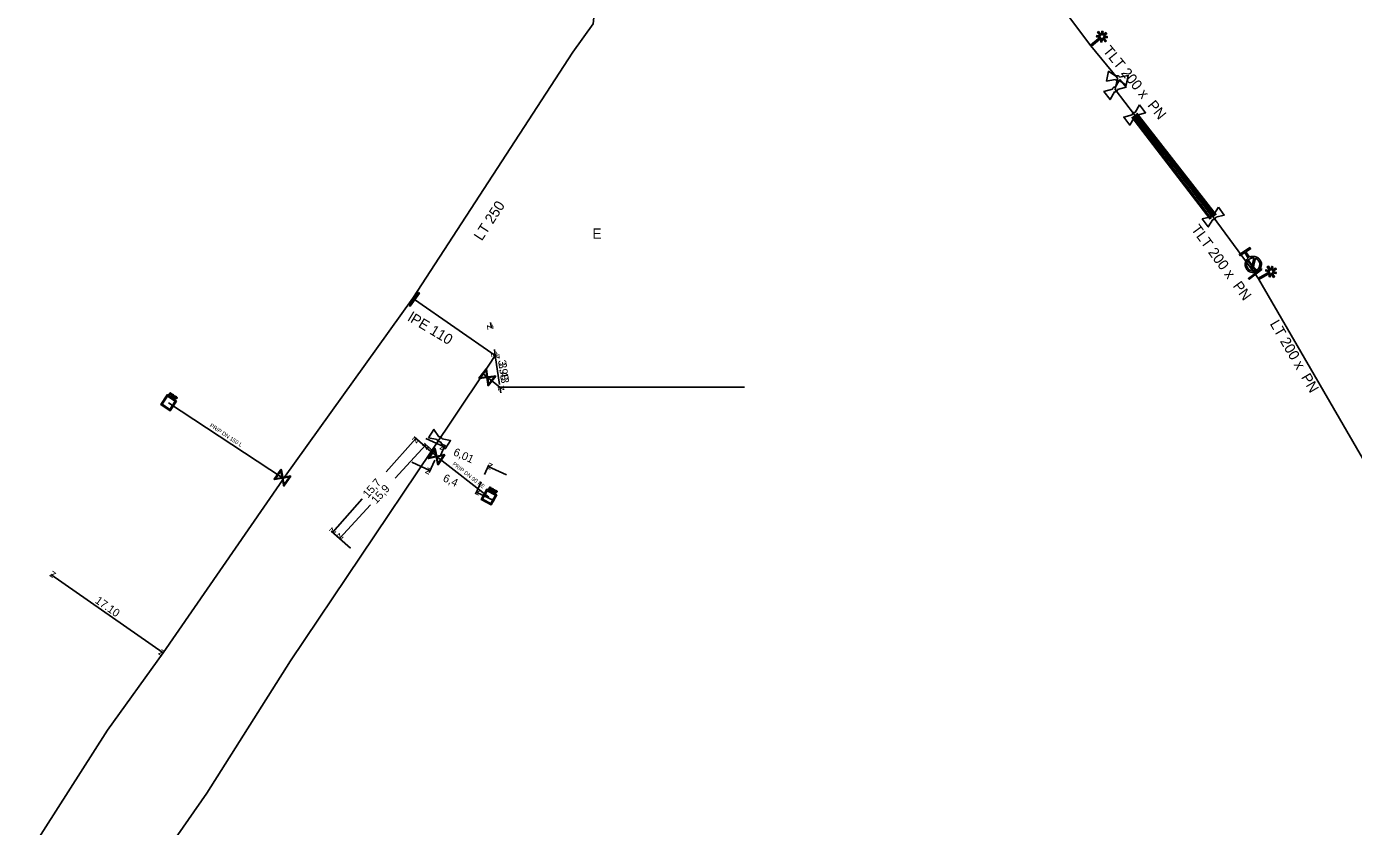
# Model space of a CAD drawing. Extents: x -643842 to -636370, y -1119190 to -1110210.
# Drawn here: x -641385 to -641219.2, y -1115549.7 to -1115449.7 of the extents above; entities that cross this region are included whole.
import ezdxf

# ---------------------------------------------------------------- set-up
doc = ezdxf.new("R2010")
doc.units = 0
for name, color, linetype in [('2', 7, 'Continuous'), ('22', 7, 'Continuous'), ('Default', 7, 'Continuous'), ('Level 10', 7, 'Continuous'), ('Level 16', 7, 'Continuous'), ('Level 18', 7, 'Continuous'), ('Level 19', 7, 'Continuous'), ('Level 20', 7, 'Continuous'), ('Level 21', 7, 'Continuous'), ('Level 23', 7, 'Continuous'), ('Level 28', 7, 'Continuous'), ('Level 29', 7, 'Continuous'), ('Level 30', 7, 'Continuous'), ('Level 33', 7, 'Continuous')]:
    doc.layers.add(name, color=color, linetype=linetype)

msp = doc.modelspace()

# ---------------------------------------------------------------- linework, layer by layer
at = {"layer": '2'}
for points in [[(-641250.56, -1115450.81), (-641250.14, -1115450.47), (-641250.04, -1115450.59), (-641250.45, -1115450.93), (-641249.99, -1115450.98), (-641250, -1115451.13), (-641250.47, -1115451.09), (-641250.1, -1115451.53), (-641250.22, -1115451.63), (-641250.59, -1115451.18), (-641250.64, -1115451.65), (-641250.79, -1115451.64), (-641250.75, -1115451.17), (-641251.97, -1115452.18), (-641252.07, -1115452.06), (-641250.85, -1115451.05), (-641251.32, -1115451.01), (-641251.3, -1115450.85), (-641250.83, -1115450.9), (-641251.2, -1115450.44), (-641251.08, -1115450.34), (-641250.71, -1115450.79), (-641250.67, -1115450.33), (-641250.51, -1115450.34), (-641250.56, -1115450.81)], [(-641229.41, -1115480.2), (-641228.95, -1115479.92), (-641228.87, -1115480.06), (-641229.33, -1115480.33), (-641228.87, -1115480.45), (-641228.92, -1115480.6), (-641229.37, -1115480.48), (-641229.08, -1115480.98), (-641229.21, -1115481.06), (-641229.51, -1115480.55), (-641229.63, -1115481.01), (-641229.78, -1115480.97), (-641229.66, -1115480.52), (-641231.03, -1115481.32), (-641231.1, -1115481.18), (-641229.73, -1115480.38), (-641230.19, -1115480.26), (-641230.15, -1115480.11), (-641229.69, -1115480.23), (-641229.99, -1115479.73), (-641229.85, -1115479.65), (-641229.56, -1115480.15), (-641229.44, -1115479.7), (-641229.29, -1115479.74), (-641229.41, -1115480.2)]]:
    msp.add_lwpolyline(points, dxfattribs=at)
at = {"layer": 'Default'}
for points in [[(-641248.53, -1115456.42), (-641248.57, -1115456.46), (-641248.62, -1115456.47), (-641248.7, -1115456.5), (-641248.78, -1115456.48), (-641248.86, -1115456.46), (-641248.92, -1115456.41), (-641248.96, -1115456.37), (-641248.99, -1115456.32)], [(-641248.9, -1115455.92), (-641248.86, -1115455.89), (-641248.81, -1115455.88), (-641248.73, -1115455.85), (-641248.65, -1115455.87), (-641248.57, -1115455.89), (-641248.51, -1115455.94), (-641248.46, -1115455.98), (-641248.44, -1115456.03)], [(-641249.33, -1115457.56), (-641249.32, -1115457.51), (-641249.3, -1115457.46), (-641249.27, -1115457.38), (-641249.2, -1115457.33), (-641249.14, -1115457.28), (-641249.05, -1115457.27), (-641249, -1115457.26), (-641248.95, -1115457.27)], [(-641248.7, -1115457.6), (-641248.7, -1115457.65), (-641248.72, -1115457.7), (-641248.76, -1115457.78), (-641248.82, -1115457.83), (-641248.89, -1115457.88), (-641248.97, -1115457.89), (-641249.03, -1115457.9), (-641249.08, -1115457.88)], [(-641246.87, -1115460.75), (-641246.87, -1115460.7), (-641246.85, -1115460.65), (-641246.82, -1115460.57), (-641246.75, -1115460.52), (-641246.69, -1115460.47), (-641246.6, -1115460.46), (-641246.55, -1115460.45), (-641246.5, -1115460.46)], [(-641246.25, -1115460.78), (-641246.25, -1115460.84), (-641246.27, -1115460.89), (-641246.3, -1115460.97), (-641246.37, -1115461.02), (-641246.43, -1115461.07), (-641246.52, -1115461.08), (-641246.57, -1115461.08), (-641246.62, -1115461.07)], [(-641237.05, -1115473.5), (-641237.05, -1115473.44), (-641237.02, -1115473.39), (-641236.99, -1115473.32), (-641236.92, -1115473.27), (-641236.86, -1115473.22), (-641236.77, -1115473.21), (-641236.72, -1115473.2), (-641236.67, -1115473.22)], [(-641236.42, -1115473.54), (-641236.43, -1115473.6), (-641236.45, -1115473.65), (-641236.49, -1115473.72), (-641236.55, -1115473.77), (-641236.62, -1115473.82), (-641236.7, -1115473.83), (-641236.76, -1115473.84), (-641236.81, -1115473.83)], [(-641232.2, -1115478.56), (-641231.88, -1115478.39), (-641231.53, -1115478.47), (-641231.12, -1115478.56), (-641230.9, -1115478.91), (-641230.67, -1115479.26), (-641230.76, -1115479.66), (-641230.85, -1115480.07), (-641231.2, -1115480.29), (-641231.55, -1115480.52), (-641231.95, -1115480.43), (-641232.36, -1115480.34), (-641232.58, -1115479.99), (-641232.81, -1115479.64), (-641232.72, -1115479.24), (-641232.64, -1115478.88), (-641232.36, -1115478.66)], [(-641231.66, -1115478.64), (-641231.94, -1115478.61), (-641232.18, -1115478.77), (-641232.47, -1115478.95), (-641232.54, -1115479.28), (-641232.61, -1115479.61), (-641232.43, -1115479.89), (-641232.27, -1115480.14), (-641232, -1115480.22)], [(-641231.82, -1115480.26), (-641231.55, -1115480.29), (-641231.3, -1115480.13), (-641231.02, -1115479.95), (-641230.95, -1115479.62), (-641230.88, -1115479.3), (-641231.06, -1115479.01), (-641231.22, -1115478.77), (-641231.48, -1115478.68)], [(-641366.94, -1115495.57), (-641366.91, -1115495.58), (-641366.89, -1115495.6), (-641366.87, -1115495.62), (-641366.86, -1115495.64), (-641366.86, -1115495.66), (-641366.86, -1115495.68), (-641366.86, -1115495.71), (-641366.88, -1115495.73), (-641366.9, -1115495.77), (-641366.94, -1115495.78), (-641366.99, -1115495.79), (-641367.05, -1115495.74)], [(-641367.03, -1115495.71), (-641366.99, -1115495.74), (-641366.96, -1115495.73), (-641366.94, -1115495.73), (-641366.92, -1115495.7), (-641366.91, -1115495.68), (-641366.91, -1115495.66), (-641366.91, -1115495.64), (-641366.92, -1115495.63), (-641366.93, -1115495.62), (-641366.96, -1115495.6)], [(-641366.76, -1115496.02), (-641366.76, -1115495.98), (-641366.76, -1115495.96), (-641366.77, -1115495.94), (-641366.77, -1115495.93), (-641366.78, -1115495.91), (-641366.78, -1115495.91), (-641366.79, -1115495.9), (-641366.8, -1115495.89)], [(-641366.74, -1115495.88), (-641366.72, -1115495.9), (-641366.7, -1115495.9), (-641366.68, -1115495.91), (-641366.66, -1115495.9), (-641366.65, -1115495.89), (-641366.64, -1115495.88), (-641366.62, -1115495.86), (-641366.63, -1115495.84), (-641366.64, -1115495.81), (-641366.67, -1115495.79)], [(-641366.65, -1115495.75), (-641366.61, -1115495.78), (-641366.59, -1115495.8), (-641366.58, -1115495.82), (-641366.58, -1115495.85), (-641366.58, -1115495.88), (-641366.6, -1115495.91), (-641366.62, -1115495.94), (-641366.65, -1115495.95), (-641366.69, -1115495.95), (-641366.73, -1115495.93), (-641366.72, -1115495.95), (-641366.72, -1115495.96), (-641366.71, -1115495.99), (-641366.71, -1115496.02)], [(-641366.27, -1115496.01), (-641366.24, -1115496.03), (-641366.22, -1115496.04), (-641366.2, -1115496.06), (-641366.2, -1115496.08), (-641366.19, -1115496.1), (-641366.19, -1115496.12), (-641366.19, -1115496.15), (-641366.21, -1115496.17), (-641366.23, -1115496.21), (-641366.28, -1115496.22), (-641366.32, -1115496.23), (-641366.38, -1115496.19)], [(-641366.36, -1115496.15), (-641366.32, -1115496.18), (-641366.29, -1115496.18), (-641366.27, -1115496.17), (-641366.25, -1115496.15), (-641366.24, -1115496.13), (-641366.24, -1115496.11), (-641366.24, -1115496.09), (-641366.25, -1115496.07), (-641366.26, -1115496.06), (-641366.29, -1115496.05)], [(-641333.32, -1115501.59), (-641333.37, -1115501.6), (-641333.43, -1115501.6), (-641333.51, -1115501.59), (-641333.58, -1115501.55), (-641333.65, -1115501.5), (-641333.69, -1115501.43), (-641333.71, -1115501.38), (-641333.72, -1115501.33)], [(-641333.49, -1115500.99), (-641333.44, -1115500.97), (-641333.39, -1115500.98), (-641333.3, -1115500.98), (-641333.23, -1115501.03), (-641333.16, -1115501.07), (-641333.13, -1115501.15), (-641333.1, -1115501.2), (-641333.09, -1115501.25)], [(-641327.01, -1115507.34), (-641326.98, -1115507.36), (-641326.97, -1115507.37), (-641326.95, -1115507.38), (-641326.94, -1115507.4), (-641326.93, -1115507.42), (-641326.93, -1115507.45), (-641326.93, -1115507.47), (-641326.94, -1115507.5), (-641326.96, -1115507.54), (-641327, -1115507.55), (-641327.04, -1115507.56), (-641327.11, -1115507.53)], [(-641327.09, -1115507.49), (-641327.05, -1115507.51), (-641327.03, -1115507.51), (-641327, -1115507.5), (-641326.99, -1115507.47), (-641326.97, -1115507.45), (-641326.98, -1115507.43), (-641326.98, -1115507.42), (-641326.99, -1115507.4), (-641327, -1115507.39), (-641327.03, -1115507.38)], [(-641326.8, -1115507.78), (-641326.81, -1115507.74), (-641326.81, -1115507.72), (-641326.81, -1115507.7), (-641326.82, -1115507.68), (-641326.83, -1115507.67), (-641326.83, -1115507.67), (-641326.84, -1115507.66), (-641326.86, -1115507.65)], [(-641326.8, -1115507.64), (-641326.77, -1115507.65), (-641326.75, -1115507.66), (-641326.73, -1115507.66), (-641326.71, -1115507.65), (-641326.7, -1115507.64), (-641326.69, -1115507.63), (-641326.68, -1115507.61), (-641326.69, -1115507.58), (-641326.69, -1115507.56), (-641326.73, -1115507.54)], [(-641326.71, -1115507.5), (-641326.67, -1115507.53), (-641326.65, -1115507.55), (-641326.63, -1115507.57), (-641326.63, -1115507.6), (-641326.63, -1115507.62), (-641326.65, -1115507.65), (-641326.66, -1115507.68), (-641326.7, -1115507.7), (-641326.73, -1115507.71), (-641326.78, -1115507.69), (-641326.77, -1115507.71), (-641326.77, -1115507.72), (-641326.76, -1115507.74), (-641326.75, -1115507.78)], [(-641326.31, -1115507.72), (-641326.28, -1115507.74), (-641326.26, -1115507.75), (-641326.24, -1115507.77), (-641326.23, -1115507.79), (-641326.22, -1115507.81), (-641326.22, -1115507.83), (-641326.23, -1115507.86), (-641326.24, -1115507.88), (-641326.26, -1115507.92), (-641326.3, -1115507.94), (-641326.34, -1115507.95), (-641326.41, -1115507.91)], [(-641326.39, -1115507.88), (-641326.35, -1115507.9), (-641326.32, -1115507.89), (-641326.3, -1115507.89), (-641326.28, -1115507.86), (-641326.27, -1115507.84), (-641326.27, -1115507.82), (-641326.28, -1115507.8), (-641326.29, -1115507.79), (-641326.3, -1115507.78), (-641326.33, -1115507.76)]]:
    msp.add_open_spline(points, degree=3, dxfattribs=at)
at = {"layer": 'Level 10'}
for points in [[(-641327.04, -1115486.69), (-641326.93, -1115487.43)], [(-641326.54, -1115490.08), (-641326.44, -1115490.83)], [(-641325.91, -1115494.44), (-641326.44, -1115490.83)], [(-641325.76, -1115495.51), (-641325.87, -1115494.77)], [(-641340.08, -1115505.38), (-641336.38, -1115501.18)], [(-641334.17, -1115503.12), (-641336.56, -1115501.01)], [(-641333.76, -1115503.21), (-641335.28, -1115501.81)], [(-641335.1, -1115501.21), (-641332.82, -1115502.23)], [(-641338.96, -1115506.16), (-641335.1, -1115501.98)], [(-641333.26, -1115503.23), (-641332.71, -1115502.01)], [(-641336.88, -1115504.17), (-641334.62, -1115505.22)], [(-641334.01, -1115503.91), (-641334.72, -1115505.45)], [(-641327.78, -1115505.69), (-641327.24, -1115504.48)], [(-641325.06, -1115505.73), (-641327.34, -1115504.7)], [(-641328.2, -1115506.6), (-641328.92, -1115508.14)], [(-641326.54, -1115508.97), (-641328.81, -1115507.92)], [(-641343.06, -1115508.76), (-641346.76, -1115512.95)], [(-641342.02, -1115509.47), (-641345.88, -1115513.66)], [(-641344.55, -1115514.9), (-641346.95, -1115512.79)], [(-641344.55, -1115514.89), (-641346.07, -1115513.49)], [(-641381.95, -1115518.18), (-641367.94, -1115527.98)]]:
    msp.add_lwpolyline(points, dxfattribs=at)
at = {"layer": 'Level 16'}
for points in [[(-641231.48, -1115480.18), (-641232.42, -1115479.01), (-641232.34, -1115478.95), (-641231.41, -1115480.12), (-641231.48, -1115480.18)], [(-641230.66, -1115480.09), (-641232.26, -1115481.29), (-641232.34, -1115481.19), (-641230.73, -1115479.99), (-641230.66, -1115480.09)], [(-641337.18, -1115484.59), (-641336.03, -1115482.95), (-641335.93, -1115483.02), (-641337.07, -1115484.66), (-641337.18, -1115484.59)], [(-641326.39, -1115493.41), (-641327.31, -1115494.6), (-641327.36, -1115494.56), (-641327.37, -1115494.43), (-641327.48, -1115493.59), (-641328.44, -1115493.71), (-641328.49, -1115493.67), (-641327.57, -1115492.49), (-641327.52, -1115492.53), (-641327.4, -1115493.5), (-641326.57, -1115493.39), (-641326.44, -1115493.37), (-641326.39, -1115493.41)], [(-641328.32, -1115493.61), (-641327.49, -1115493.51), (-641327.59, -1115492.67), (-641328.32, -1115493.61)], [(-641326.56, -1115493.48), (-641327.39, -1115493.58), (-641327.29, -1115494.41), (-641326.56, -1115493.48)], [(-641332.76, -1115503.23), (-641333.57, -1115504.49), (-641333.63, -1115504.46), (-641333.65, -1115504.33), (-641333.83, -1115503.51), (-641334.78, -1115503.71), (-641334.83, -1115503.68), (-641334.02, -1115502.42), (-641333.96, -1115502.45), (-641333.76, -1115503.4), (-641332.94, -1115503.23), (-641332.81, -1115503.2), (-641332.76, -1115503.23)], [(-641334.67, -1115503.6), (-641333.85, -1115503.42), (-641334.02, -1115502.6), (-641334.67, -1115503.6)], [(-641332.92, -1115503.31), (-641333.74, -1115503.49), (-641333.56, -1115504.31), (-641332.92, -1115503.31)], [(-641351.99, -1115505.91), (-641352.85, -1115507.15), (-641352.9, -1115507.11), (-641352.92, -1115506.98), (-641353.07, -1115506.16), (-641354.03, -1115506.33), (-641354.08, -1115506.29), (-641353.23, -1115505.06), (-641353.17, -1115505.1), (-641353, -1115506.05), (-641352.17, -1115505.9), (-641352.05, -1115505.88), (-641351.99, -1115505.91)], [(-641353.92, -1115506.22), (-641353.09, -1115506.07), (-641353.24, -1115505.24), (-641353.92, -1115506.22)], [(-641352.16, -1115505.99), (-641352.98, -1115506.14), (-641352.83, -1115506.96), (-641352.16, -1115505.99)]]:
    msp.add_lwpolyline(points, dxfattribs=at)
at = {"layer": 'Level 18'}
for points in [[(-641366.26, -1115496.52), (-641367.06, -1115497.73), (-641368.24, -1115496.95), (-641367.44, -1115495.74), (-641366.26, -1115496.52)], [(-641367.41, -1115495.91), (-641368.07, -1115496.91), (-641367.1, -1115497.56), (-641366.43, -1115496.55), (-641367.41, -1115495.91)], [(-641367.25, -1115495.79), (-641367.05, -1115495.49), (-641366.94, -1115495.57)], [(-641367.05, -1115495.74), (-641367.13, -1115495.69), (-641367.21, -1115495.82), (-641367.25, -1115495.79)], [(-641366.96, -1115495.6), (-641367.03, -1115495.55), (-641367.1, -1115495.66)], [(-641367.1, -1115495.66), (-641367.03, -1115495.71)], [(-641366.98, -1115495.97), (-641366.78, -1115495.67), (-641366.65, -1115495.75)], [(-641366.8, -1115495.89), (-641366.85, -1115495.86), (-641366.94, -1115495.99), (-641366.98, -1115495.97)], [(-641366.67, -1115495.79), (-641366.76, -1115495.73), (-641366.83, -1115495.83)], [(-641366.83, -1115495.83), (-641366.74, -1115495.88)], [(-641366.71, -1115496.02), (-641366.72, -1115496.14), (-641366.77, -1115496.11), (-641366.76, -1115496.02)], [(-641366.68, -1115496.17), (-641366.48, -1115495.87), (-641366.44, -1115495.89), (-641366.64, -1115496.19), (-641366.68, -1115496.17)], [(-641366.58, -1115496.23), (-641366.38, -1115495.93), (-641366.27, -1115496.01)], [(-641366.38, -1115496.19), (-641366.46, -1115496.14), (-641366.54, -1115496.26), (-641366.58, -1115496.23)], [(-641366.29, -1115496.05), (-641366.36, -1115496), (-641366.43, -1115496.1)], [(-641366.43, -1115496.1), (-641366.36, -1115496.15)], [(-641326.26, -1115508.23), (-641326.96, -1115509.5), (-641328.2, -1115508.83), (-641327.5, -1115507.55), (-641326.26, -1115508.23)], [(-641327.46, -1115507.72), (-641328.03, -1115508.78), (-641327, -1115509.34), (-641326.43, -1115508.28), (-641327.46, -1115507.72)], [(-641327.3, -1115507.59), (-641327.13, -1115507.27), (-641327.01, -1115507.34)], [(-641327.11, -1115507.53), (-641327.19, -1115507.48), (-641327.26, -1115507.61), (-641327.3, -1115507.59)], [(-641327.03, -1115507.38), (-641327.11, -1115507.33), (-641327.17, -1115507.45)], [(-641327.17, -1115507.45), (-641327.09, -1115507.49)], [(-641327.02, -1115507.74), (-641326.85, -1115507.43), (-641326.71, -1115507.5)], [(-641326.86, -1115507.65), (-641326.9, -1115507.62), (-641326.98, -1115507.77), (-641327.02, -1115507.74)], [(-641326.73, -1115507.54), (-641326.83, -1115507.49), (-641326.88, -1115507.59)], [(-641326.88, -1115507.59), (-641326.8, -1115507.64)], [(-641326.75, -1115507.78), (-641326.75, -1115507.89), (-641326.8, -1115507.86), (-641326.8, -1115507.78)], [(-641326.7, -1115507.92), (-641326.53, -1115507.6), (-641326.49, -1115507.63), (-641326.66, -1115507.94), (-641326.7, -1115507.92)], [(-641326.6, -1115507.97), (-641326.43, -1115507.66), (-641326.31, -1115507.72)], [(-641326.41, -1115507.91), (-641326.49, -1115507.87), (-641326.56, -1115508), (-641326.6, -1115507.97)], [(-641326.33, -1115507.76), (-641326.41, -1115507.72), (-641326.47, -1115507.83)], [(-641326.47, -1115507.83), (-641326.39, -1115507.88)]]:
    msp.add_lwpolyline(points, dxfattribs=at)
at = {"layer": 'Level 21'}
for points in [[(-641252.02, -1115452.12), (-641264.8, -1115435.07), (-641291.92, -1115405.65), (-641292.09, -1115405.43)], [(-641309.63, -1115425.18), (-641312.78, -1115428.81), (-641312.57, -1115433.51), (-641314.23, -1115449.36), (-641316.76, -1115452.91), (-641336.75, -1115483.67)], [(-641231.07, -1115481.25), (-641231.49, -1115480.64), (-641232.11, -1115479.81), (-641236.74, -1115473.52), (-641246.56, -1115460.77), (-641249.01, -1115457.58), (-641248.71, -1115456.18), (-641252.02, -1115452.12)], [(-641192.42, -1115548.12), (-641192.45, -1115548.06), (-641199.34, -1115535.97), (-641231.07, -1115481.25)], [(-641468.09, -1115672.32), (-641467.44, -1115671.38), (-641464.92, -1115668.08), (-641443.33, -1115636.35), (-641438.96, -1115629.99), (-641411.48, -1115592.79), (-641402.09, -1115579.7), (-641397.06, -1115571.38), (-641388.99, -1115559.78), (-641384.42, -1115552.6), (-641374.9, -1115537.63), (-641367.94, -1115527.98), (-641353.42, -1115506.94), (-641352.89, -1115506.2), (-641336.75, -1115483.67)], [(-641336.75, -1115483.67), (-641336.55, -1115483.81), (-641326.44, -1115490.83), (-641327.96, -1115493.13)], [(-641327.96, -1115493.13), (-641334.45, -1115502.83), (-641352.03, -1115529), (-641362.47, -1115545.52), (-641369.34, -1115555.39), (-641370.48, -1115557.06), (-641373.7, -1115562.04), (-641381.05, -1115573.41), (-641385.56, -1115580.23), (-641388.32, -1115583.93), (-641389.85, -1115585.98), (-641414.03, -1115622.91), (-641428.69, -1115646.24), (-641436.25, -1115657.7), (-641448.89, -1115676.88), (-641449.55, -1115678.2)]]:
    msp.add_lwpolyline(points, dxfattribs=at)
at = {"layer": 'Level 23'}
for points in [[(-641232.11, -1115479.81), (-641231.92, -1115479.56), (-641231.74, -1115479.45)], [(-641327.96, -1115493.13), (-641327.44, -1115493.54), (-641325.87, -1115494.77), (-641295.29, -1115494.79)], [(-641352.89, -1115506.2), (-641353.04, -1115506.1), (-641367.25, -1115496.73)], [(-641334.45, -1115502.83), (-641333.68, -1115503.52), (-641333.47, -1115503.68), (-641327.23, -1115508.52)]]:
    msp.add_lwpolyline(points, dxfattribs=at)
at = {"layer": 'Level 28'}
for points in [[(-641250.07, -1115456.53), (-641249.81, -1115455.3), (-641248.9, -1115455.92)], [(-641248.99, -1115456.32), (-641250.07, -1115456.53)], [(-641248.95, -1115457.27), (-641248.4, -1115456.32)], [(-641248.4, -1115456.32), (-641247.64, -1115457.31), (-641248.7, -1115457.6)], [(-641248.44, -1115456.03), (-641247.36, -1115455.83), (-641247.62, -1115457.05), (-641248.53, -1115456.42)], [(-641249.08, -1115457.88), (-641249.62, -1115458.84), (-641250.39, -1115457.85), (-641249.33, -1115457.56)], [(-641246.5, -1115460.46), (-641245.95, -1115459.51)], [(-641245.95, -1115459.51), (-641245.19, -1115460.5), (-641246.25, -1115460.78)], [(-641246.62, -1115461.07), (-641247.17, -1115462.03), (-641247.93, -1115461.04), (-641246.87, -1115460.75)], [(-641236.81, -1115473.83), (-641237.37, -1115474.76), (-641238.11, -1115473.76), (-641237.05, -1115473.5)], [(-641236.67, -1115473.22), (-641236.1, -1115472.28)], [(-641236.1, -1115472.28), (-641235.36, -1115473.28), (-641236.42, -1115473.54)], [(-641334.79, -1115501.11), (-641334.1, -1115500.07), (-641333.49, -1115500.99)], [(-641333.72, -1115501.33), (-641334.79, -1115501.11)], [(-641333.09, -1115501.25), (-641332.02, -1115501.46), (-641332.71, -1115502.5), (-641333.32, -1115501.59)]]:
    msp.add_lwpolyline(points, dxfattribs=at)
at = {"layer": 'Level 29'}
for points in [[(-641237.13, -1115473.81), (-641246.91, -1115461.04)], [(-641246.59, -1115460.8), (-641236.82, -1115473.56)], [(-641236.7, -1115473.5), (-641246.58, -1115460.77)], [(-641246.27, -1115460.53), (-641236.38, -1115473.25)]]:
    msp.add_lwpolyline(points, dxfattribs=at)
at = {"layer": 'Level 30'}
for points in [[(-641246.75, -1115460.92), (-641236.98, -1115473.69)], [(-641236.54, -1115473.38), (-641246.42, -1115460.65)]]:
    msp.add_lwpolyline(points, dxfattribs=at)
at = {"layer": 'Level 33'}
for points in [[(-641232.36, -1115478.66), (-641232.8, -1115477.97), (-641233.38, -1115478.35), (-641233.48, -1115478.19), (-641232.17, -1115477.35), (-641232.07, -1115477.5), (-641232.65, -1115477.87), (-641232.2, -1115478.56)], [(-641232, -1115480.22), (-641231.66, -1115478.64)], [(-641231.48, -1115478.68), (-641231.82, -1115480.26)]]:
    msp.add_lwpolyline(points, dxfattribs=at)

# ---------------------------------------------------------------- texts
at = {"layer": '22'}
for s, rotation, p in [('PRIP DN 150 L', 326.5337, (-641362.17, -1115499.69)), ('PRIP DN 90 PE', 322.18, (-641331.84, -1115504.48))]:
    msp.add_text(s, height=0.5, rotation=rotation, dxfattribs=at).set_placement(p)
at = {"layer": 'Level 10'}
for s, rotation, p in [('z', 278.2597, (-641327.5, -1115487.01)), ('z', 278.181, (-641327, -1115490.4)), ('z', 98.2597, (-641325.87, -1115491.25)), ('3.98', 278.181, (-641326.1, -1115491.45)), ('3.43', 278.2597, (-641326.05, -1115491.78)), ('z', 98.181, (-641325.3, -1115495.19)), ('z', 48.5886, (-641336.33, -1115501.88)), ('z', 47.2921, (-641335.07, -1115502.68)), ('z', 335.746, (-641333.48, -1115502.49)), ('6,01', 335.746, (-641331.77, -1115503.25)), ('z', 335.0995, (-641335.28, -1115505.47)), ('z', 155.746, (-641326.68, -1115504.45)), ('15,7', 48.5886, (-641342.35, -1115508.71)), ('6,4', 335.0995, (-641333.07, -1115506.49)), ('15,9', 47.2921, (-641341.31, -1115509.44)), ('z', 155.0995, (-641328.15, -1115507.67)), ('z', 228.5886, (-641346.81, -1115512.25)), ('z', 227.2921, (-641345.91, -1115512.95)), ('z', 145.0376, (-641381.25, -1115518.06)), ('17.10', 325.0376, (-641376.54, -1115521.66)), ('z', 325.0376, (-641368.63, -1115528.1))]:
    msp.add_text(s, height=1, rotation=rotation, dxfattribs=at).set_placement(p)
at = {"layer": 'Level 19'}
msp.add_text('E', height=1.3, dxfattribs=at).set_placement((-641314.31, -1115476.24))
at = {"layer": 'Level 20'}
for s, rotation, p in [('TLT 200 x  PN ', 309.2101, (-641250.59, -1115452.78)), ('LT 250', 56.9714, (-641328.13, -1115476.59)), ('TLT 200 x  PN ', 306.3265, (-641239.56, -1115475.06)), ('lPE 110', 328.9532, (-641337.48, -1115486.41)), ('LT 200 x  PN ', 300.2924, (-641229.71, -1115486.86))]:
    msp.add_text(s, height=1.3, rotation=rotation, dxfattribs=at).set_placement(p)

doc.saveas('drawing.dxf')
